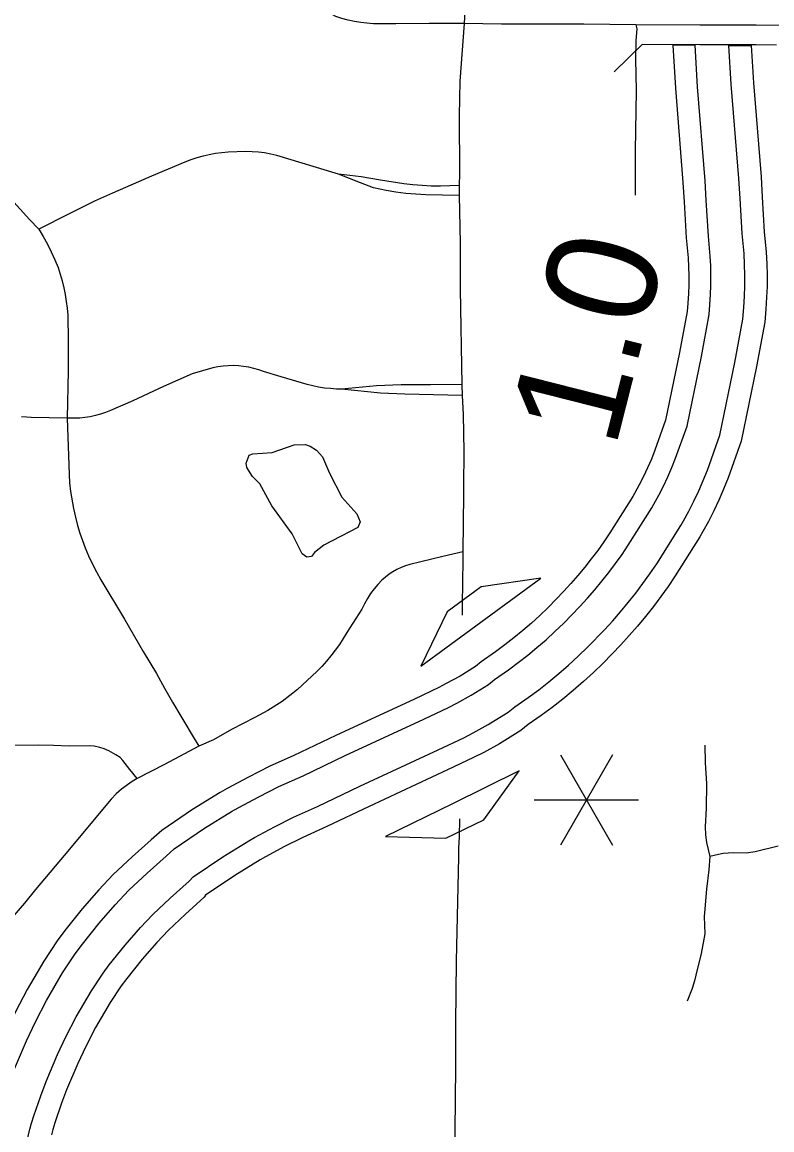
# Model space of a CAD drawing. Extents: x -19 to 366, y -4 to 359.
# Drawn here: x 147.941 to 148.485, y 190.151 to 190.955 of the extents above; entities that cross this region are included whole.
import ezdxf

# ---------------------------------------------------------------- set-up
doc = ezdxf.new("R2010")
doc.units = 0
for name, color, linetype in [('R_Exist Surface Annot', 7, 'Continuous'), ('R_Striping', 7, 'Continuous'), ('R_Temp Easement', 7, 'Continuous'), ('R_Water', 7, 'Continuous'), ('R_Xsect Slope', 7, 'Continuous'), ('Sheet Fence', 7, 'Continuous'), ('T_Vehicle Path Lt Minor', 7, 'Continuous')]:
    doc.layers.add(name, color=color, linetype=linetype)

msp = doc.modelspace()

# ---------------------------------------------------------------- linework, layer by layer
at = {"layer": 'R_Exist Surface Annot'}
for points in [[(148.42913, 190.93799), (148.41299, 190.93812), (148.41488, 190.90682), (148.4204, 190.83846), (148.42124, 190.82446), (148.4228, 190.79824), (148.42415, 190.78387), (148.42449, 190.77739), (148.42464, 190.77079), (148.4246, 190.76416), (148.42439, 190.75803), (148.42395, 190.75093), (148.4234, 190.74497), (148.41795, 190.71519)], [(148.43379, 190.71229), (148.43937, 190.74277), (148.44001, 190.74969), (148.44048, 190.75726), (148.4407, 190.76384), (148.44074, 190.77092), (148.44058, 190.778), (148.4402, 190.78504), (148.43885, 190.79947), (148.43731, 190.82542), (148.43646, 190.83959), (148.43094, 190.90795), (148.42913, 190.93799)], [(148.458, 190.70786), (148.46378, 190.73942), (148.46456, 190.74779), (148.46507, 190.75608), (148.46532, 190.76335), (148.46537, 190.77113), (148.46518, 190.77894), (148.46476, 190.78685), (148.4634, 190.80135), (148.46189, 190.82688), (148.46103, 190.84132), (148.4555, 190.90968), (148.4538, 190.93795)], [(148.4538, 190.93795), (148.46993, 190.93783), (148.47156, 190.91081), (148.47709, 190.84245), (148.47796, 190.82784), (148.47946, 190.80258), (148.48082, 190.78802), (148.48127, 190.77955), (148.48146, 190.77127), (148.48141, 190.76303), (148.48115, 190.75531), (148.48061, 190.74655), (148.47975, 190.73723), (148.47384, 190.70496)], [(148.41795, 190.71519), (148.40779, 190.66608), (148.40003, 190.6442), (148.39749, 190.63786), (148.39474, 190.63153), (148.39178, 190.62529), (148.38863, 190.6191), (148.38525, 190.61292), (148.38399, 190.61072), (148.36724, 190.5842), (148.36296, 190.57787), (148.35847, 190.57158), (148.35384, 190.5654), (148.34908, 190.55936), (148.34414, 190.55342), (148.33906, 190.5476), (148.33389, 190.54195), (148.32242, 190.53016), (148.31647, 190.52443), (148.31031, 190.5188), (148.30402, 190.51334), (148.2976, 190.50806), (148.29105, 190.50295), (148.28435, 190.49801), (148.27392, 190.49072), (148.26983, 190.48743), (148.25852, 190.4804), (148.24849, 190.47492)], [(148.2562, 190.46079), (148.26663, 190.46648), (148.27916, 190.47427), (148.28359, 190.47784), (148.29374, 190.48493), (148.30078, 190.49012), (148.30767, 190.4955), (148.31441, 190.50105), (148.32102, 190.50678), (148.32748, 190.51269), (148.33378, 190.51874), (148.3456, 190.5309), (148.35106, 190.53687), (148.3564, 190.54298), (148.36159, 190.54923), (148.36661, 190.55559), (148.37147, 190.56208), (148.37618, 190.56869), (148.38072, 190.57539), (148.39778, 190.60242), (148.39929, 190.60505), (148.40286, 190.61158), (148.40623, 190.61818), (148.40941, 190.62488), (148.41235, 190.63166), (148.41509, 190.63852), (148.42333, 190.66174), (148.43379, 190.71229)], [(148.26799, 190.43918), (148.27903, 190.4452), (148.29343, 190.45415), (148.29838, 190.45813), (148.3081, 190.46493), (148.31566, 190.4705), (148.32306, 190.47628), (148.33031, 190.48225), (148.3374, 190.4884), (148.34432, 190.49472), (148.35114, 190.50128), (148.36351, 190.514), (148.36942, 190.52046), (148.37515, 190.52702), (148.38072, 190.53373), (148.38613, 190.54058), (148.39134, 190.54755), (148.3964, 190.55464), (148.40133, 190.56191), (148.41889, 190.58972), (148.42078, 190.59302), (148.42463, 190.60007), (148.42833, 190.60731), (148.43183, 190.6147), (148.43507, 190.62219), (148.43813, 190.62982), (148.4471, 190.6551), (148.458, 190.70786)], [(148.47384, 190.70496), (148.46264, 190.65076), (148.4532, 190.62413), (148.44993, 190.61599), (148.44649, 190.60805), (148.44277, 190.60021), (148.43887, 190.59255), (148.43482, 190.58516), (148.43268, 190.58142), (148.4148, 190.5531), (148.40962, 190.54545), (148.40434, 190.53805), (148.39889, 190.53077), (148.39323, 190.5236), (148.3874, 190.51658), (148.38142, 190.50973), (148.37521, 190.50295), (148.3625, 190.48987), (148.35533, 190.48298), (148.3481, 190.47637), (148.34071, 190.46995), (148.33313, 190.46371), (148.32539, 190.45768), (148.31749, 190.45185), (148.30805, 190.44525), (148.30276, 190.44099), (148.28714, 190.43129), (148.27571, 190.42505)], [(148.24849, 190.47492), (148.24306, 190.47207), (148.22539, 190.46373), (148.16841, 190.43726), (148.13785, 190.42274), (148.12008, 190.41471), (148.10501, 190.40717), (148.08954, 190.39887), (148.08436, 190.39584), (148.06424, 190.38353), (148.04194, 190.36842)], [(148.05096, 190.35509), (148.07297, 190.36999), (148.09262, 190.38203), (148.0974, 190.38482), (148.11242, 190.39288), (148.127, 190.40017), (148.14462, 190.40813), (148.17526, 190.42269), (148.23221, 190.44915), (148.25025, 190.45766), (148.2562, 190.46079)], [(148.06477, 190.3347), (148.0863, 190.34929), (148.10526, 190.36089), (148.10944, 190.36333), (148.12375, 190.37101), (148.13758, 190.37793), (148.15498, 190.38579), (148.18573, 190.40041), (148.24265, 190.42685), (148.26124, 190.43562), (148.26799, 190.43918)], [(148.27571, 190.42505), (148.26843, 190.42121), (148.24948, 190.41227), (148.19258, 190.38584), (148.16175, 190.37118), (148.14449, 190.36339), (148.13116, 190.35672), (148.11731, 190.34929), (148.11353, 190.34708), (148.09502, 190.33575), (148.0738, 190.32137)], [(148.04194, 190.36842), (148.0342, 190.36163), (148.02059, 190.34931), (148.00683, 190.33637), (147.99633, 190.32527), (147.98431, 190.31148), (147.97165, 190.29583), (147.96597, 190.28822), (147.95634, 190.27349), (147.94421, 190.2529), (147.93582, 190.23674), (147.92913, 190.22242), (147.92014, 190.20134), (147.91574, 190.18951), (147.91047, 190.174), (147.90844, 190.16756), (147.9069, 190.16197), (147.90355, 190.14846)], [(147.91924, 190.14485), (147.92247, 190.1579), (147.92388, 190.163), (147.92577, 190.16899), (147.9309, 190.18411), (147.93509, 190.19537), (147.94383, 190.21586), (147.95026, 190.22962), (147.9583, 190.2451), (147.97002, 190.265), (147.97917, 190.279), (147.98436, 190.28595), (147.99664, 190.30113), (148.00824, 190.31444), (148.0182, 190.32496), (148.0315, 190.33748), (148.04513, 190.34981), (148.05096, 190.35509)], [(147.94324, 190.13933), (147.94629, 190.15166), (147.9475, 190.15603), (147.94917, 190.16134), (147.9541, 190.17585), (147.95797, 190.18624), (147.96632, 190.20582), (147.97235, 190.21873), (147.97985, 190.23317), (147.99095, 190.25201), (147.99936, 190.26488), (148.0038, 190.27084), (148.01549, 190.28529), (148.02647, 190.29788), (148.03559, 190.30751), (148.0482, 190.31938), (148.06184, 190.33172), (148.06477, 190.3347)], [(148.0738, 190.32137), (148.07276, 190.3199), (148.05912, 190.30755), (148.04696, 190.29611), (148.03839, 190.28705), (148.02782, 190.27494), (148.01652, 190.26096), (148.01256, 190.25566), (148.00463, 190.24352), (147.99394, 190.22537), (147.98679, 190.21161), (147.98102, 190.19925), (147.97292, 190.18027), (147.96927, 190.17045), (147.96447, 190.15633), (147.96294, 190.15147), (147.96187, 190.14758)]]:
    msp.add_lwpolyline(points, dxfattribs=at)
at = {"layer": 'R_Striping'}
for points in [[(148.2645, 191.00077), (148.26245, 190.97275), (148.2616, 190.95383)], [(148.2616, 190.95383), (148.23607, 190.95384), (148.21192, 190.95352), (148.19562, 190.95366), (148.19099, 190.95397), (148.1864, 190.95451), (148.18184, 190.95525), (148.17733, 190.95621), (148.17284, 190.95739), (148.16844, 190.95877), (148.1557, 190.96586), (148.14191, 190.97491), (148.13445, 190.97953)], [(147.86423, 190.96116), (147.86489, 190.92789), (147.86512, 190.92343), (147.86561, 190.91899), (147.86633, 190.91457), (147.86729, 190.91021), (147.86849, 190.9059), (147.86992, 190.90166), (147.87297, 190.89384), (147.87459, 190.89026), (147.87638, 190.88676), (147.87835, 190.88337), (147.88051, 190.88008), (147.88283, 190.87693), (147.88531, 190.87387), (147.88796, 190.87097), (147.93232, 190.82656), (147.93927, 190.81913), (147.94601, 190.81153), (147.95282, 190.80458)], [(148.2616, 190.95383), (148.25851, 190.91202), (148.25804, 190.89941), (148.25787, 190.88681), (148.25817, 190.84507), (148.25782, 190.83626)], [(148.38618, 190.95285), (148.34841, 190.95342), (148.31473, 190.95333), (148.30209, 190.95338), (148.28865, 190.95343), (148.2616, 190.95383)], [(148.38618, 190.95285), (148.38697, 190.95), (148.38619, 190.94151), (148.38598, 190.92792), (148.3864, 190.9051), (148.38576, 190.86151), (148.38561, 190.82938)], [(148.4326, 190.95261), (148.38618, 190.95285)], [(148.4511, 190.95258), (148.43597, 190.95261), (148.4326, 190.95261)], [(148.51296, 190.95201), (148.47353, 190.95254), (148.4511, 190.95258)], [(148.1703, 190.84461), (148.12556, 190.85804), (148.12112, 190.8591), (148.11665, 190.85992), (148.11213, 190.86049), (148.10759, 190.86082), (148.10302, 190.86091), (148.09025, 190.86044), (148.08564, 190.86005), (148.08106, 190.85945), (148.07652, 190.85863), (148.072, 190.85759), (148.06754, 190.85635), (148.06315, 190.8549), (148.05884, 190.85324), (148.03461, 190.84302), (148.00621, 190.83073), (147.99305, 190.82486), (147.97426, 190.81559), (147.95282, 190.80458)], [(148.25796, 190.82906), (148.23367, 190.82961), (148.22642, 190.82992), (148.21917, 190.83053), (148.21197, 190.83142), (148.20481, 190.83259), (148.19572, 190.8347), (148.18636, 190.83814), (148.1703, 190.84461)], [(148.25782, 190.83626), (148.24443, 190.83574), (148.2377, 190.83586), (148.23099, 190.83619), (148.22429, 190.83671), (148.21762, 190.83743), (148.20072, 190.84018), (148.18686, 190.84264), (148.1703, 190.84461)], [(148.25782, 190.83626), (148.25796, 190.82906)], [(148.25796, 190.82906), (148.25855, 190.79435), (148.2587, 190.76111), (148.25984, 190.69202)], [(147.95282, 190.80458), (147.95599, 190.7992), (147.95898, 190.79371), (147.96177, 190.78812), (147.96436, 190.78245), (147.96678, 190.77669), (147.96834, 190.77189), (147.96972, 190.76704), (147.97091, 190.76214), (147.97191, 190.7572), (147.9727, 190.75222), (147.97332, 190.74722), (147.97373, 190.74219), (147.97414, 190.72369), (147.97407, 190.70174), (147.97339, 190.66746)], [(148.17255, 190.68862), (148.16878, 190.68865), (148.16446, 190.68891), (148.16016, 190.68937), (148.1559, 190.69005), (148.15166, 190.69093), (148.14748, 190.69203), (148.12875, 190.69751), (148.11587, 190.70136), (148.11235, 190.7026), (148.10875, 190.70363), (148.1051, 190.70444), (148.10141, 190.70504), (148.09768, 190.70542), (148.09396, 190.70558), (148.09022, 190.70553), (148.08648, 190.70525), (148.08278, 190.70475), (148.07911, 190.70403), (148.06417, 190.69968), (148.04318, 190.69035), (148.02097, 190.6801), (148.00467, 190.67298), (148.00109, 190.67161), (147.99746, 190.67041), (147.99377, 190.6694), (147.99003, 190.66858), (147.98623, 190.66794), (147.98243, 190.66749), (147.97339, 190.66746)], [(148.25984, 190.69202), (148.23702, 190.69167), (148.21571, 190.69157), (148.19792, 190.6909), (148.17255, 190.68862)], [(148.25984, 190.69202), (148.25999, 190.68392)], [(148.25999, 190.68392), (148.21858, 190.68502), (148.20072, 190.68571), (148.17255, 190.68862)], [(148.25999, 190.68392), (148.26085, 190.6702), (148.26139, 190.64332), (148.26115, 190.61825)], [(147.97339, 190.66746), (147.9473, 190.66794), (147.94369, 190.66829), (147.94006, 190.66844)], [(147.97339, 190.66746), (147.97468, 190.62667), (147.9751, 190.62046), (147.97581, 190.61427), (147.97788, 190.60187), (147.97925, 190.59567), (147.98086, 190.58953), (147.98251, 190.58411), (147.98435, 190.57875), (147.98638, 190.57347), (147.98891, 190.56752), (147.99164, 190.56167), (147.99454, 190.55592), (147.99764, 190.55026), (148.01503, 190.52168), (148.02854, 190.49833), (148.03828, 190.4823), (148.0441, 190.47153), (148.04986, 190.46156), (148.06469, 190.43639), (148.06894, 190.42947)], [(148.26108, 190.61246), (148.26051, 190.57055)], [(148.26115, 190.61825), (148.26108, 190.61246)], [(148.26051, 190.57055), (148.24609, 190.56723), (148.22206, 190.56142), (148.21885, 190.56042), (148.21574, 190.5592), (148.21272, 190.55777), (148.20979, 190.55613), (148.207, 190.55429), (148.20431, 190.55226), (148.2018, 190.55005), (148.19888, 190.54692), (148.19614, 190.54363), (148.19359, 190.54019), (148.19126, 190.5366), (148.18912, 190.53287), (148.18722, 190.52904), (148.17632, 190.51191), (148.1737, 190.50753), (148.17092, 190.50325), (148.16796, 190.49908), (148.16486, 190.49504), (148.1616, 190.49111), (148.15818, 190.48732), (148.15462, 190.48367), (148.14058, 190.47072), (148.12933, 190.46204), (148.11904, 190.45537), (148.10965, 190.45026), (148.09259, 190.44162), (148.07951, 190.43412), (148.06894, 190.42947)], [(148.26046, 190.56445), (148.26032, 190.54841), (148.2603, 190.54671)], [(148.26051, 190.57055), (148.26046, 190.56445)], [(148.2603, 190.54671), (148.26012, 190.53371)], [(148.26012, 190.53371), (148.26, 190.52509), (148.25998, 190.5245)], [(148.02417, 190.40603), (148.01884, 190.41259), (148.01374, 190.41923), (148.01173, 190.4213), (148.00871, 190.4233), (148.00346, 190.42608), (148.0001, 190.42757), (147.99702, 190.42862), (147.99299, 190.4295), (147.98947, 190.42981), (147.9748, 190.42963), (147.96341, 190.43014), (147.95235, 190.43036), (147.93217, 190.43013)], [(148.06894, 190.42947), (148.044, 190.41616), (148.02417, 190.40603)], [(148.43618, 190.43033), (148.43656, 190.41739), (148.43753, 190.40237), (148.43729, 190.38446), (148.43641, 190.37094), (148.43685, 190.36525), (148.43751, 190.35956), (148.43985, 190.34938)], [(148.02417, 190.40603), (148.0204, 190.4039), (148.01275, 190.39839), (148.00899, 190.39505), (148.00529, 190.39119), (147.98562, 190.36774), (147.97502, 190.35482), (147.95043, 190.32564), (147.94223, 190.3156), (147.92992, 190.30126), (147.92606, 190.29638), (147.92341, 190.29261), (147.92115, 190.28895), (147.91976, 190.2863), (147.91686, 190.27878), (147.91382, 190.26957), (147.90764, 190.24955), (147.89383, 190.20759)], [(148.2581, 190.37681), (148.25791, 190.36375)], [(148.25791, 190.36375), (148.25742, 190.35557), (148.2574, 190.34931)], [(148.48948, 190.35699), (148.47276, 190.35299), (148.46637, 190.35196), (148.45673, 190.35206), (148.44959, 190.35156), (148.44611, 190.35096), (148.43985, 190.34938)], [(148.2574, 190.34931), (148.25583, 190.27346), (148.25536, 190.22827), (148.25522, 190.19649), (148.25442, 190.1274), (148.25428, 190.079), (148.25435, 190.05135), (148.25415, 190.03203), (148.25426, 190.00215)], [(148.43985, 190.34938), (148.43909, 190.33992), (148.43755, 190.32577), (148.43591, 190.3087), (148.43583, 190.30587), (148.43618, 190.29337), (148.43354, 190.27924), (148.42964, 190.2634), (148.42869, 190.25933), (148.42709, 190.25366), (148.42338, 190.24466)]]:
    msp.add_lwpolyline(points, dxfattribs=at)
at = {"layer": 'R_Temp Easement'}
for points in [[(148.12184, 190.60378), (148.11324, 190.61988), (148.1079, 190.62517), (148.1037, 190.63161), (148.10331, 190.63484), (148.10556, 190.64054), (148.10802, 190.64169), (148.12206, 190.6427), (148.13816, 190.64809), (148.14632, 190.64831), (148.14974, 190.64719), (148.1543, 190.64417), (148.15869, 190.63944), (148.16386, 190.62769)], [(148.16386, 190.62769), (148.17266, 190.61007), (148.18372, 190.59797), (148.18602, 190.59228), (148.18433, 190.5881), (148.15972, 190.57527), (148.15292, 190.56993), (148.15065, 190.56707), (148.14724, 190.56668), (148.14381, 190.56913), (148.13673, 190.58353), (148.12184, 190.60378)]]:
    msp.add_lwpolyline(points, dxfattribs=at)
at = {"layer": 'R_Water'}
for points in [[(148.3907, 190.93862), (148.37051, 190.91863)], [(148.45107, 190.93837), (148.43253, 190.93841), (148.3907, 190.93862)], [(148.48839, 190.93813), (148.47342, 190.93833), (148.45107, 190.93837)]]:
    msp.add_lwpolyline(points, dxfattribs=at)
at = {"layer": 'R_Xsect Slope'}
for p, q in [((148.27357, 190.51948), (148.31718, 190.55132)), ((148.31718, 190.55132), (148.2739, 190.54504)), ((148.2739, 190.54504), (148.24912, 190.52695)), ((148.24912, 190.52695), (148.22996, 190.48763)), ((148.22996, 190.48763), (148.27357, 190.51948)), ((148.30151, 190.41156), (148.25301, 190.38781)), ((148.27578, 190.37619), (148.30151, 190.41156)), ((148.25301, 190.38781), (148.20451, 190.36407)), ((148.24822, 190.3627), (148.27578, 190.37619)), ((148.20451, 190.36407), (148.24822, 190.3627))]:
    msp.add_line(p, q, dxfattribs=at)
at = {"layer": 'Sheet Fence'}
for points in [[(154.11585, 1.87092), (153.9063, 10.48743), (153.69602, 19.10409), (153.48501, 27.72087), (153.27327, 36.3378), (153.0608, 44.95486), (152.84759, 53.57206), (152.63366, 62.1894), (152.419, 70.80688), (152.20362, 79.42449), (151.98751, 88.04225), (151.77068, 96.66014), (151.55312, 105.27817), (151.33484, 113.89634), (151.11584, 122.51465), (150.89612, 131.13311), (150.67568, 139.7517), (150.45452, 148.37043), (150.23264, 156.98931), (150.01005, 165.60832), (149.78674, 174.22748), (149.56272, 182.84677), (149.33799, 191.46621), (149.11254, 200.0858), (148.88638, 208.70552), (148.65952, 217.32539), (148.43194, 225.9454), (148.20366, 234.56555), (147.97466, 243.18584), (147.74497, 251.80628), (147.51457, 260.42687), (147.28346, 269.04759), (147.05165, 277.66846), (146.81914, 286.28948), (146.58593, 294.91064), (146.35202, 303.53194), (146.11742, 312.15339), (145.88211, 320.77499), (145.64611, 329.39673), (145.40941, 338.01861), (145.17202, 346.64065)], [(0, 189.51617), (7.11214, 189.52059), (14.22427, 189.53386), (21.33637, 189.55597), (28.44845, 189.58693), (35.56048, 189.62672), (42.67245, 189.67537), (49.78436, 189.73285), (56.89619, 189.79918), (64.00793, 189.87436), (71.11958, 189.95838), (78.23111, 190.05124), (85.34253, 190.15294), (92.45381, 190.26349), (99.56495, 190.38288), (106.67593, 190.51112), (113.78675, 190.6482), (120.89739, 190.79412), (128.00785, 190.94888), (135.11811, 191.11248), (142.22816, 191.28493), (149.33799, 191.46621), (156.44759, 191.65634), (163.55694, 191.85531), (170.66605, 192.06312), (177.77489, 192.27977), (184.88345, 192.50526), (191.99173, 192.73959), (199.09971, 192.98276), (206.20739, 193.23477), (213.31474, 193.49561), (220.42177, 193.7653), (227.52845, 194.04382), (234.63479, 194.33118), (241.74076, 194.62738), (248.84635, 194.93241), (255.95157, 195.24628), (263.05638, 195.56898), (270.16079, 195.90052), (277.26478, 196.24089), (284.36834, 196.5901), (291.47147, 196.94814), (298.57414, 197.31501), (305.67635, 197.69072), (312.77809, 198.07525), (319.87934, 198.46862), (326.9801, 198.87082), (334.08035, 199.28185), (341.18009, 199.7017)], [(0, 180.89994), (7.12284, 180.90436), (14.24566, 180.9176), (21.36847, 180.93968), (28.49124, 180.97058), (35.61397, 181.01031), (42.73664, 181.05888), (49.85925, 181.11627), (56.98178, 181.18249), (64.10422, 181.25754), (71.22656, 181.34142), (78.3488, 181.43413), (85.47091, 181.53567), (92.5929, 181.64603), (99.71474, 181.76523), (106.83643, 181.89325), (113.95795, 182.0301), (121.0793, 182.17578), (128.20046, 182.33029), (135.32143, 182.49362), (142.44218, 182.66579), (149.56272, 182.84677), (156.68303, 183.03659), (163.8031, 183.23523), (170.92291, 183.4427), (178.04247, 183.65899), (185.16175, 183.88411), (192.28074, 184.11805), (199.39944, 184.36082), (206.51784, 184.61242), (213.63591, 184.87283), (220.75366, 185.14207), (227.87107, 185.42014), (234.98813, 185.70702), (242.10483, 186.00273), (249.22115, 186.30726), (256.33709, 186.62061), (263.45264, 186.94279), (270.56779, 187.27378), (277.68251, 187.61359), (284.79682, 187.96222), (291.91068, 188.31967), (299.02409, 188.68594), (306.13705, 189.06103), (313.24954, 189.44494), (320.36154, 189.83766), (327.47305, 190.23919), (334.58406, 190.64954), (341.69455, 191.06871)]]:
    msp.add_spline(points, degree=3, dxfattribs=at)
at = {"layer": 'T_Vehicle Path Lt Minor'}
for p, q in [((148.36927, 190.4233), (148.33139, 190.35769)), ((148.33139, 190.4233), (148.36927, 190.35769)), ((148.31245, 190.39049), (148.38821, 190.39049))]:
    msp.add_line(p, q, dxfattribs=at)

# ---------------------------------------------------------------- texts
msp.add_text('1.0', height=0.08, rotation=75.77483, dxfattribs=at).set_placement((148.37106, 190.64427))

doc.saveas('drawing.dxf')
